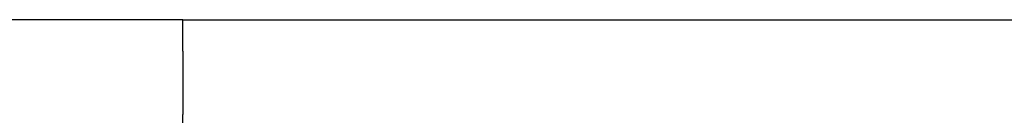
# Model space of a CAD drawing. Header units: inches. Extents: x 18 to 846, y -44 to 561.
# Tile 460 of 642: x 442.48 to 454.25, y 291.32 to 292.46. Entities that reach past the tile are written whole.
import ezdxf

# ---------------------------------------------------------------- set-up
doc = ezdxf.new("R2010")
doc.units = ezdxf.units.IN
doc.header["$LTSCALE"] = 24
doc.header["$MEASUREMENT"] = 0
doc.layers.add('Visible (ANSI)', color=7, linetype='Continuous', lineweight=30)

msp = doc.modelspace()

# ---------------------------------------------------------------- linework, layer by layer
at = {"layer": 'Visible (ANSI)'}
for p, q in [((444.42943, 292.4565), (436.74593, 292.4565)), ((444.42943, 292.4565), (532.17136, 292.4565)), ((444.42943, 292.0815), (444.42943, 292.4565)), ((444.42943, 292.0815), (444.42943, 291.3315)), ((444.42943, 290.9565), (444.42943, 291.3315))]:
    msp.add_line(p, q, dxfattribs=at)

doc.saveas('drawing.dxf')
